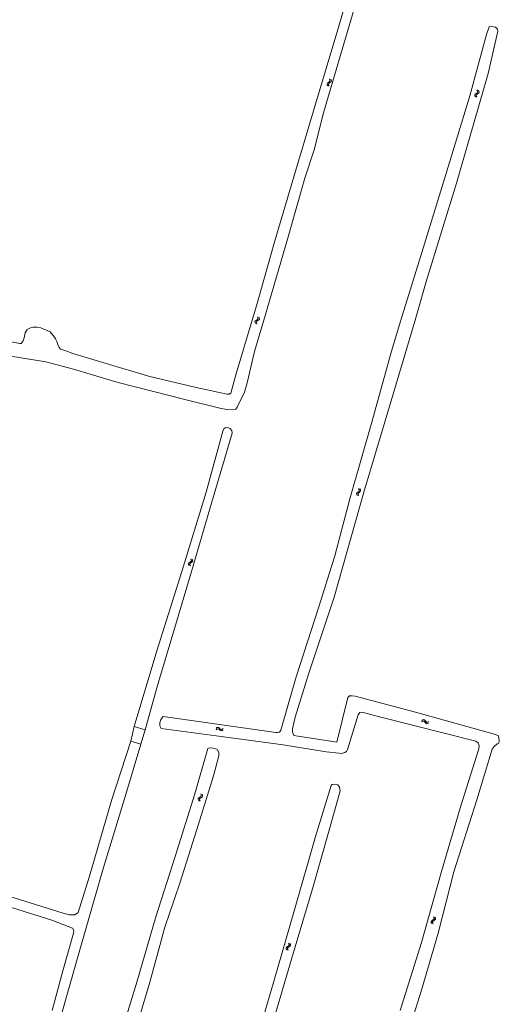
# Model space of a CAD drawing. Header units: metres. Extents: x 189705 to 199106, y 581686 to 588448.
# Tile 419 of 555: x 197190 to 197358, y 584760 to 585105. Entities that reach past the tile are written whole.
import ezdxf

# ---------------------------------------------------------------- set-up
doc = ezdxf.new("R2010")
doc.units = ezdxf.units.M
doc.layers.add('B-WA-OG-GBKN-G', color=7, linetype='Continuous', lineweight=18)

msp = doc.modelspace()

# ---------------------------------------------------------------- linework, layer by layer
at = {"layer": 'B-WA-OG-GBKN-G'}
for p, q in [((197298.139, 585083.172), (197297.962, 585082.894)), ((197297.962, 585082.894), (197297.998, 585082.559)), ((197297.998, 585082.559), (197298.185, 585082.196)), ((197298.468, 585083.413), (197298.139, 585083.172)), ((197298.624, 585083.057), (197298.447, 585082.78)), ((197298.447, 585082.78), (197298.481, 585082.445)), ((197298.797, 585083.665), (197298.468, 585083.413)), ((197298.481, 585082.445), (197298.669, 585082.082)), ((197298.952, 585083.301), (197298.624, 585083.057)), ((197298.75, 585084.631), (197298.936, 585084.268)), ((197298.97, 585083.942), (197298.797, 585083.665)), ((197298.936, 585084.268), (197298.97, 585083.942)), ((197299.278, 585083.543), (197298.952, 585083.301)), ((197299.233, 585084.517), (197299.422, 585084.156)), ((197299.458, 585083.831), (197299.278, 585083.543)), ((197299.422, 585084.156), (197299.458, 585083.831)), ((197349.955, 585079.27), (197349.783, 585078.989)), ((197349.783, 585078.989), (197349.824, 585078.655)), ((197349.824, 585078.655), (197350.018, 585078.295)), ((197350.28, 585079.517), (197349.955, 585079.27)), ((197350.442, 585079.164), (197350.27, 585078.883)), ((197350.27, 585078.883), (197350.31, 585078.549)), ((197350.605, 585079.774), (197350.28, 585079.517)), ((197350.31, 585078.549), (197350.503, 585078.189)), ((197350.766, 585079.413), (197350.442, 585079.164)), ((197350.542, 585080.739), (197350.734, 585080.38)), ((197350.773, 585080.054), (197350.605, 585079.774)), ((197350.734, 585080.38), (197350.773, 585080.054)), ((197351.089, 585079.661), (197350.766, 585079.413)), ((197351.027, 585080.633), (197351.221, 585080.276)), ((197351.263, 585079.951), (197351.089, 585079.661)), ((197351.221, 585080.276), (197351.263, 585079.951)), ((197272.666, 584999.533), (197272.856, 584999.813)), ((197272.69, 584999.207), (197272.666, 584999.533)), ((197272.865, 584998.839), (197272.69, 584999.207)), ((197272.856, 584999.813), (197273.191, 585000.043)), ((197273.15, 584999.404), (197273.332, 584999.674)), ((197273.172, 584999.076), (197273.15, 584999.404)), ((197273.191, 585000.043), (197273.528, 585000.275)), ((197273.332, 584999.674), (197273.671, 584999.914)), ((197273.693, 585000.882), (197273.519, 585001.252)), ((197273.528, 585000.275), (197273.715, 585000.546)), ((197273.671, 584999.914), (197274.009, 585000.143)), ((197273.715, 585000.546), (197273.693, 585000.882)), ((197274.172, 585000.75), (197273.998, 585001.12)), ((197274.009, 585000.143), (197274.195, 585000.414)), ((197274.195, 585000.414), (197274.172, 585000.75)), ((197273.344, 584998.707), (197273.172, 584999.076)), ((197308.996, 584941.001), (197309.198, 584940.647)), ((197309.198, 584940.647), (197309.247, 584940.323)), ((197309.484, 584940.909), (197309.689, 584940.557)), ((197309.689, 584940.557), (197309.74, 584940.234)), ((197308.452, 584939.516), (197308.288, 584939.231)), ((197308.288, 584939.231), (197308.338, 584938.897)), ((197308.338, 584938.897), (197308.542, 584938.543)), ((197308.769, 584939.772), (197308.452, 584939.516)), ((197309.087, 584940.038), (197308.769, 584939.772)), ((197308.942, 584939.423), (197308.778, 584939.138)), ((197308.778, 584939.138), (197308.826, 584938.805)), ((197308.826, 584938.805), (197309.03, 584938.451)), ((197309.258, 584939.682), (197308.942, 584939.423)), ((197309.247, 584940.323), (197309.087, 584940.038)), ((197309.574, 584939.939), (197309.258, 584939.682)), ((197309.74, 584940.234), (197309.574, 584939.939)), ((197250.122, 584916.438), (197250.307, 584916.075)), ((197250.605, 584916.323), (197250.793, 584915.962)), ((197249.507, 584914.98), (197249.33, 584914.703)), ((197249.33, 584914.703), (197249.365, 584914.368)), ((197249.365, 584914.368), (197249.552, 584914.004)), ((197249.837, 584915.221), (197249.507, 584914.98)), ((197249.993, 584914.865), (197249.815, 584914.588)), ((197249.815, 584914.588), (197249.848, 584914.253)), ((197250.167, 584915.472), (197249.837, 584915.221)), ((197249.848, 584914.253), (197250.035, 584913.889)), ((197250.321, 584915.108), (197249.993, 584914.865)), ((197250.34, 584915.749), (197250.167, 584915.472)), ((197250.307, 584916.075), (197250.34, 584915.749)), ((197250.648, 584915.35), (197250.321, 584915.108)), ((197250.828, 584915.636), (197250.648, 584915.35)), ((197250.793, 584915.962), (197250.828, 584915.636)), ((197331.124, 584859.288), (197331.477, 584859.492)), ((197331.213, 584859.776), (197331.564, 584859.983)), ((197331.477, 584859.492), (197331.801, 584859.542)), ((197331.564, 584859.983), (197331.887, 584860.036)), ((197331.801, 584859.542), (197332.086, 584859.384)), ((197331.887, 584860.036), (197332.183, 584859.871)), ((197332.086, 584859.384), (197332.354, 584859.068)), ((197332.183, 584859.871), (197332.442, 584859.557)), ((197332.354, 584859.068), (197332.612, 584858.751)), ((197332.442, 584859.557), (197332.702, 584859.242)), ((197332.612, 584858.751), (197332.898, 584858.589)), ((197332.702, 584859.242), (197332.988, 584859.079)), ((197332.898, 584858.589), (197333.232, 584858.641)), ((197332.988, 584859.079), (197333.321, 584859.13)), ((197333.232, 584858.641), (197333.585, 584858.847)), ((197333.321, 584859.13), (197333.674, 584859.336)), ((197259.002, 584856.467), (197259.316, 584856.727)), ((197259.009, 584856.964), (197259.321, 584857.226)), ((197259.316, 584856.727), (197259.628, 584856.831)), ((197259.321, 584857.226), (197259.631, 584857.332)), ((197259.628, 584856.831), (197259.935, 584856.722)), ((197259.631, 584857.332), (197259.95, 584857.218)), ((197259.935, 584856.722), (197260.252, 584856.455)), ((197259.95, 584857.218), (197260.257, 584856.951)), ((197260.252, 584856.455), (197260.559, 584856.186)), ((197260.257, 584856.951), (197260.566, 584856.684)), ((197260.559, 584856.186), (197260.868, 584856.073)), ((197260.566, 584856.684), (197260.875, 584856.572)), ((197260.868, 584856.073), (197261.188, 584856.18)), ((197260.875, 584856.572), (197261.195, 584856.677)), ((197261.188, 584856.18), (197261.502, 584856.442)), ((197261.195, 584856.677), (197261.509, 584856.939)), ((197253.615, 584834.013), (197253.782, 584833.641)), ((197253.782, 584833.641), (197253.799, 584833.313)), ((197254.092, 584833.874), (197254.262, 584833.504)), ((197254.262, 584833.504), (197254.281, 584833.177)), ((197252.93, 584832.587), (197252.739, 584832.319)), ((197252.739, 584832.319), (197252.757, 584831.982)), ((197252.757, 584831.982), (197252.926, 584831.61)), ((197253.271, 584832.812), (197252.93, 584832.587)), ((197253.409, 584832.448), (197253.218, 584832.18)), ((197253.218, 584832.18), (197253.234, 584831.844)), ((197253.234, 584831.844), (197253.403, 584831.471)), ((197253.613, 584833.046), (197253.271, 584832.812)), ((197253.748, 584832.675), (197253.409, 584832.448)), ((197253.799, 584833.313), (197253.613, 584833.046)), ((197254.087, 584832.9), (197253.748, 584832.675)), ((197254.281, 584833.177), (197254.087, 584832.9)), ((197334.655, 584789.517), (197334.469, 584789.246)), ((197334.469, 584789.246), (197334.494, 584788.909)), ((197334.494, 584788.909), (197334.67, 584788.54)), ((197334.992, 584789.748), (197334.655, 584789.517)), ((197335.136, 584789.387), (197334.951, 584789.115)), ((197334.951, 584789.115), (197334.973, 584788.78)), ((197334.973, 584788.78), (197335.149, 584788.411)), ((197335.329, 584789.989), (197334.992, 584789.748)), ((197335.472, 584789.62), (197335.136, 584789.387)), ((197335.313, 584790.956), (197335.487, 584790.587)), ((197335.511, 584790.26), (197335.329, 584789.989)), ((197335.806, 584789.852), (197335.472, 584789.62)), ((197335.487, 584790.587), (197335.511, 584790.26)), ((197335.793, 584790.826), (197335.969, 584790.459)), ((197335.995, 584790.133), (197335.806, 584789.852)), ((197335.969, 584790.459), (197335.995, 584790.133)), ((197284.437, 584781.732), (197284.616, 584781.366)), ((197283.797, 584780.285), (197283.615, 584780.011)), ((197283.615, 584780.011), (197283.643, 584779.675)), ((197283.643, 584779.675), (197283.824, 584779.309)), ((197284.13, 584780.52), (197283.797, 584780.285)), ((197284.28, 584780.161), (197284.098, 584779.887)), ((197284.098, 584779.887), (197284.124, 584779.552)), ((197284.124, 584779.552), (197284.305, 584779.185)), ((197284.465, 584780.765), (197284.13, 584780.52)), ((197284.612, 584780.399), (197284.28, 584780.161)), ((197284.643, 584781.039), (197284.465, 584780.765)), ((197284.944, 584780.634), (197284.612, 584780.399)), ((197284.616, 584781.366), (197284.643, 584781.039)), ((197284.918, 584781.609), (197285.099, 584781.244)), ((197285.129, 584780.918), (197284.944, 584780.634)), ((197285.099, 584781.244), (197285.129, 584780.918))]:
    msp.add_line(p, q, dxfattribs=at)
at = {"layer": 'B-WA-OG-GBKN-G', "flags": 128}
for points in [[(197275.8, 585000), (197277.23, 585004.786), (197284.121, 585028.421), (197290.186, 585049.861), (197293.411, 585059.723), (197296.7, 585072.768), (197302.268, 585091.824), (197307.775, 585110.316), (197313.827, 585130.863), (197320.166, 585154.605), (197325.042, 585167.647), (197328.291, 585178.378), (197330.681, 585187.619), (197330.6, 585188.477), (197330.037, 585188.913), (197328.875, 585189.396), (197328.03, 585189.515), (197327.054, 585189.423)], [(197317.062, 585168.947), (197319.217, 585167.343), (197319.768, 585166.743), (197319.837, 585165.979), (197315.626, 585149.928), (197309.266, 585127.796), (197302.056, 585103.116), (197293.239, 585073.376), (197286.278, 585050.258), (197279.612, 585027.88), (197273.18, 585005.113), (197271.646, 585000)], [(197323.83, 585000), (197330.205, 585020.719), (197339.567, 585051.103), (197347.982, 585078.74), (197353.895, 585100.145), (197354.764, 585102.906), (197355.694, 585102.995), (197357.036, 585102.696), (197357.719, 585102.088), (197357.873, 585101.365), (197354.497, 585086.549), (197343.326, 585048.099), (197332.885, 585013.909), (197328.801, 585000)], [(197186.979, 584987.375), (197199.263, 584985.391), (197208.95, 584982.895), (197224.26, 584978.333), (197248.543, 584972.145), (197260.332, 584969.222), (197262.798, 584968.736), (197264.63, 584968.58), (197265.935, 584968.895), (197266.37, 584969.505), (197269.035, 584974.845), (197269.945, 584978.062), (197272.538, 584989.088), (197275.8, 585000)], [(197271.646, 585000), (197265.9, 584980.845), (197264.221, 584974.457), (197263.656, 584974.153), (197262.963, 584974.107), (197252.054, 584976.417), (197235.274, 584980.442), (197220.516, 584984.85), (197208.822, 584988.337), (197206.321, 584989.34), (197204.419, 584989.93), (197203.974, 584990.413), (197203.482, 584991.506), (197203.097, 584992.599), (197202.722, 584993.458), (197202.289, 584994.034), (197200.797, 584995.949), (197197.593, 584997.4)], [(197280.555, 584855.494), (197281.24, 584855.686), (197281.693, 584856.357), (197287.135, 584875.001), (197295.016, 584899.617), (197300.702, 584917.447), (197305.928, 584937.421), (197313.696, 584964.297), (197320.518, 584989.238), (197323.83, 585000)], [(197328.801, 585000), (197321.767, 584976.041), (197310.909, 584939.747), (197300.49, 584902.936), (197291.417, 584875.933), (197286.769, 584860.851), (197285.871, 584856.863), (197285.818, 584856.063), (197285.817, 584855.65), (197286.34, 584854.498), (197300.69, 584852.201), (197301.374, 584852.109), (197305.237, 584867.774), (197305.767, 584868.341), (197306.735, 584868.391), (197307.807, 584868.298), (197328.967, 584862.671), (197357.057, 584854.874), (197358.037, 584854.395), (197358.382, 584852.729), (197358.265, 584851.787), (197357.631, 584851.504), (197356.571, 584850.628), (197355.885, 584849.687), (197350.457, 584831.947), (197342.408, 584806.646), (197336.935, 584785.162), (197331.025, 584765.164), (197324.299, 584743.76)], [(197197.593, 584997.4), (197196.219, 584997.602), (197194.715, 584997.557), (197193.881, 584997.359), (197192.775, 584996.774), (197192.092, 584995.565), (197191.642, 584993.804), (197191.335, 584992.759), (197190.64, 584991.914), (197190.147, 584991.88), (197181.61, 584993.47)], [(197234.138, 584856.503), (197238.452, 584871.973), (197244.154, 584891.211), (197250.388, 584911.996), (197256.843, 584933.866), (197264.611, 584960.47), (197264.6, 584961.387), (197263.942, 584962.085), (197262.975, 584962.397), (197262.174, 584962.321), (197261.786, 584961.999), (197261.398, 584961.122), (197255.563, 584939.742), (197247.031, 584911.925), (197238.242, 584884.108), (197230.306, 584857.594)], [(197229.123, 584852.523), (197222.385, 584831.674), (197214.63, 584805.108), (197210.606, 584792.387), (197209.494, 584791.589), (197208.603, 584791.577), (197207.519, 584791.631), (197205.338, 584792.164), (197184.837, 584798.656), (197164.001, 584805.445), (197135.074, 584814.107), (197100.191, 584826.757), (197099.095, 584827.301), (197098.618, 584827.895), (197098.4, 584828.877), (197098.467, 584830.026), (197102.002, 584843.458), (197108.682, 584867.818), (197115.175, 584889.559), (197124.72, 584920.782)], [(197323.563, 584758.026), (197331.107, 584781.946), (197338.135, 584806.77), (197344.838, 584829.775), (197351.2, 584849.76), (197351.357, 584850.896), (197350.984, 584851.916), (197350.094, 584852.473), (197316.378, 584861.054), (197310.223, 584862.601), (197309.5, 584862.486), (197308.892, 584861.751), (197305.152, 584849.546), (197304.789, 584848.837), (197304.169, 584848.464), (197303.007, 584848.207), (197302.232, 584848.222), (197297.676, 584848.759), (197282.551, 584851.252), (197260.817, 584854.131), (197239.793, 584856.919), (197239.24, 584857.824), (197239.281, 584858.895), (197239.657, 584860.108), (197240.434, 584861.1), (197257.714, 584858.629), (197279.949, 584855.521), (197280.555, 584855.494)], [(197230.306, 584857.594), (197229.123, 584852.523)], [(197230.306, 584857.594), (197234.138, 584856.503)], [(197234.138, 584856.503), (197232.632, 584851.471)], [(197232.632, 584851.471), (197227.294, 584833.382), (197219.217, 584806.985), (197213.917, 584788.715), (197210.539, 584776.896), (197204.186, 584754.678)], [(197232.632, 584851.471), (197229.123, 584852.523)], [(197224.581, 584746.315), (197231.165, 584768.055), (197237.906, 584790.956), (197244.67, 584812.012), (197251.538, 584834.036), (197256.163, 584849.944), (197256.344, 584850.086), (197257.441, 584850.2), (197258.525, 584849.927), (197259.376, 584849.538), (197259.942, 584848.556), (197259.927, 584847.343), (197258.159, 584840.349), (197252.277, 584821.538), (197246.292, 584802.663), (197241.023, 584787.259), (197235.734, 584767.969), (197229.357, 584746.358)], [(197286.474, 584793.309), (197293.905, 584819.075), (197299.372, 584836.918), (197299.721, 584837.292), (197300.819, 584837.355), (197301.76, 584837.121), (197302.353, 584836.306), (197302.531, 584835.067), (197302.193, 584833.789), (197298.66, 584821.274), (197292.813, 584800.772), (197286.06, 584778.051), (197279.046, 584754.169)], [(197077.352, 584754.96), (197084.322, 584776.028), (197090.4, 584796.31), (197094.327, 584812.194), (197096.55, 584820.504), (197097.068, 584821.639), (197097.624, 584822.141), (197098.567, 584822.45), (197099.38, 584822.422), (197101.019, 584822.097), (197120.641, 584814.858), (197149.682, 584805.085), (197162.585, 584801.757), (197175.861, 584797.641), (197201.342, 584789.694), (197208.592, 584786.957), (197209.094, 584786.143), (197208.977, 584785.214), (197205.235, 584771.937), (197201.492, 584758.092)], [(197271.9, 584743.144), (197279.109, 584767.917), (197286.474, 584793.309)]]:
    msp.add_lwpolyline(points, dxfattribs=at)

doc.saveas('drawing.dxf')
